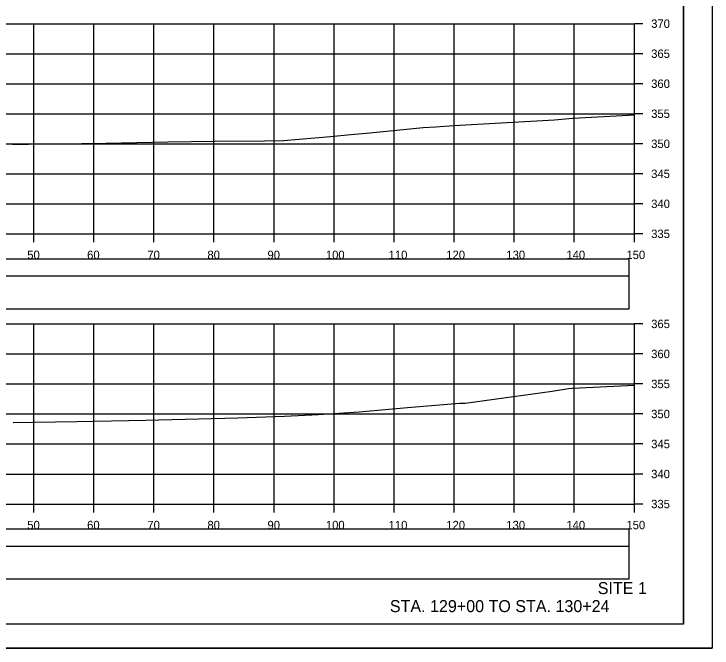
# Model space of a CAD drawing. Extents: x 1368122 to 1710785, y 373130 to 557566.
# Drawn here: x 1368735.6 to 1368851.8, y 377397.1 to 377502.7 of the extents above; entities that cross this region are included whole.
import ezdxf

# ---------------------------------------------------------------- set-up
doc = ezdxf.new("R2010")
doc.units = 0
for name, color, linetype in [('R_Alt Surface', 7, 'Continuous'), ('R_Axis', 7, 'Continuous'), ('R_Axis Annot', 7, 'Continuous'), ('R_Border', 7, 'Continuous'), ('R_Draft', 7, 'Continuous'), ('R_Exist Surface', 7, 'Continuous'), ('R_Grid', 7, 'Continuous'), ('R_No Plot', 7, 'Continuous')]:
    doc.layers.add(name, color=color, linetype=linetype)

msp = doc.modelspace()

# ---------------------------------------------------------------- linework, layer by layer
for points in [[(1368539.73, 377453.59), (1368838.03, 377453.59), (1368838.03, 377459.01), (1368539.73, 377459.01)], [(1368539.73, 377408.59), (1368838.03, 377408.59), (1368838.03, 377414.01), (1368539.73, 377414.01)]]:
    msp.add_lwpolyline(points, close=True)
at = {"layer": 'R_Alt Surface'}
for points in [[(1368539.73, 377459.06), (1368838.03, 377459.06), (1368838.03, 377461.88), (1368539.73, 377461.88)], [(1368539.73, 377414.06), (1368838.03, 377414.06), (1368838.03, 377416.88), (1368539.73, 377416.88)]]:
    msp.add_lwpolyline(points, close=True, dxfattribs=at)
at = {"layer": 'R_Axis'}
for p, q in [((1368838.88, 377466.07), (1368838.88, 377501.07)), ((1368840.28, 377501.07), (1368838.88, 377501.07)), ((1368840.28, 377496.07), (1368838.88, 377496.07)), ((1368840.28, 377491.07), (1368838.88, 377491.07)), ((1368840.28, 377486.07), (1368838.88, 377486.07)), ((1368840.28, 377481.07), (1368838.88, 377481.07)), ((1368840.28, 377476.07), (1368838.88, 377476.07)), ((1368840.28, 377471.07), (1368838.88, 377471.07)), ((1368538.88, 377466.07), (1368838.88, 377466.07)), ((1368738.88, 377464.67), (1368738.88, 377466.07)), ((1368748.88, 377464.67), (1368748.88, 377466.07)), ((1368758.88, 377464.67), (1368758.88, 377466.07)), ((1368768.88, 377464.67), (1368768.88, 377466.07)), ((1368778.88, 377464.67), (1368778.88, 377466.07)), ((1368788.88, 377464.67), (1368788.88, 377466.07)), ((1368798.88, 377464.67), (1368798.88, 377466.07)), ((1368808.88, 377464.67), (1368808.88, 377466.07)), ((1368818.88, 377464.67), (1368818.88, 377466.07)), ((1368828.88, 377464.67), (1368828.88, 377466.07)), ((1368838.88, 377464.67), (1368838.88, 377466.07)), ((1368840.28, 377466.07), (1368838.88, 377466.07)), ((1368838.88, 377421.07), (1368838.88, 377451.07)), ((1368840.28, 377451.07), (1368838.88, 377451.07)), ((1368840.28, 377446.07), (1368838.88, 377446.07)), ((1368840.28, 377441.07), (1368838.88, 377441.07)), ((1368840.28, 377436.07), (1368838.88, 377436.07)), ((1368840.28, 377431.07), (1368838.88, 377431.07)), ((1368840.28, 377426.07), (1368838.88, 377426.07)), ((1368538.88, 377421.07), (1368838.88, 377421.07)), ((1368738.88, 377419.67), (1368738.88, 377421.07)), ((1368748.88, 377419.67), (1368748.88, 377421.07)), ((1368758.88, 377419.67), (1368758.88, 377421.07)), ((1368768.88, 377419.67), (1368768.88, 377421.07)), ((1368778.88, 377419.67), (1368778.88, 377421.07)), ((1368788.88, 377419.67), (1368788.88, 377421.07)), ((1368798.88, 377419.67), (1368798.88, 377421.07)), ((1368808.88, 377419.67), (1368808.88, 377421.07)), ((1368818.88, 377419.67), (1368818.88, 377421.07)), ((1368828.88, 377419.67), (1368828.88, 377421.07)), ((1368838.88, 377419.67), (1368838.88, 377421.07)), ((1368840.28, 377421.07), (1368838.88, 377421.07))]:
    msp.add_line(p, q, dxfattribs=at)
at = {"layer": 'R_Border'}
for q in [(1368847.06, 377606.53), (1368530.88, 377401.07)]:
    msp.add_line((1368847.06, 377401.07), q, dxfattribs=at)
at = {"layer": 'R_Exist Surface'}
for points in [[(1368735.35, 377481), (1368738.02, 377481), (1368746.82, 377481.09), (1368748.34, 377481.12), (1368761.22, 377481.4), (1368769.04, 377481.48), (1368777.3, 377481.56), (1368780.45, 377481.63), (1368788.31, 377482.31), (1368791.67, 377482.59), (1368794.86, 377482.89), (1368803.7, 377483.79), (1368805.78, 377483.92), (1368808.8, 377484.14), (1368825.56, 377485.08), (1368828.63, 377485.31), (1368837.9, 377485.83), (1368838.88, 377485.9)], [(1368735.43, 377434.63), (1368746.02, 377434.83), (1368757.54, 377435.04), (1368772.84, 377435.4), (1368780.63, 377435.7), (1368786.3, 377435.96), (1368793.06, 377436.43), (1368801.08, 377437.16), (1368809.77, 377437.85), (1368810.71, 377437.88), (1368825.21, 377439.88), (1368827.89, 377440.33), (1368828.59, 377440.38), (1368838.88, 377440.89)]]:
    msp.add_lwpolyline(points, dxfattribs=at)
at = {"layer": 'R_Grid'}
for p, q in [((1368538.88, 377501.07), (1368838.88, 377501.07)), ((1368738.88, 377466.07), (1368738.88, 377501.07)), ((1368748.88, 377466.07), (1368748.88, 377501.07)), ((1368758.88, 377466.07), (1368758.88, 377501.07)), ((1368768.88, 377466.07), (1368768.88, 377501.07)), ((1368778.88, 377466.07), (1368778.88, 377501.07)), ((1368788.88, 377466.07), (1368788.88, 377501.07)), ((1368798.88, 377466.07), (1368798.88, 377501.07)), ((1368808.88, 377466.07), (1368808.88, 377501.07)), ((1368818.88, 377466.07), (1368818.88, 377501.07)), ((1368828.88, 377466.07), (1368828.88, 377501.07)), ((1368838.88, 377466.07), (1368838.88, 377501.07)), ((1368538.88, 377496.07), (1368838.88, 377496.07)), ((1368538.88, 377491.07), (1368838.88, 377491.07)), ((1368538.88, 377486.07), (1368838.88, 377486.07)), ((1368538.88, 377481.07), (1368838.88, 377481.07)), ((1368538.88, 377476.07), (1368838.88, 377476.07)), ((1368538.88, 377471.07), (1368838.88, 377471.07)), ((1368538.88, 377466.07), (1368838.88, 377466.07)), ((1368538.88, 377451.07), (1368838.88, 377451.07)), ((1368738.88, 377421.07), (1368738.88, 377451.07)), ((1368748.88, 377421.07), (1368748.88, 377451.07)), ((1368758.88, 377421.07), (1368758.88, 377451.07)), ((1368768.88, 377421.07), (1368768.88, 377451.07)), ((1368778.88, 377421.07), (1368778.88, 377451.07)), ((1368788.88, 377421.07), (1368788.88, 377451.07)), ((1368798.88, 377421.07), (1368798.88, 377451.07)), ((1368808.88, 377421.07), (1368808.88, 377451.07)), ((1368818.88, 377421.07), (1368818.88, 377451.07)), ((1368828.88, 377421.07), (1368828.88, 377451.07)), ((1368838.88, 377421.07), (1368838.88, 377451.07)), ((1368538.88, 377446.07), (1368838.88, 377446.07)), ((1368538.88, 377441.07), (1368838.88, 377441.07)), ((1368538.88, 377436.07), (1368838.88, 377436.07)), ((1368538.88, 377431.07), (1368838.88, 377431.07)), ((1368538.88, 377426.07), (1368838.88, 377426.07)), ((1368538.88, 377421.07), (1368838.88, 377421.07))]:
    msp.add_line(p, q, dxfattribs=at)
at = {"layer": 'R_No Plot'}
msp.add_line((1368518.48, 377397.09), (1368851.81, 377397.09), dxfattribs=at)
for points in [[(1368518.47, 377610.42), (1368851.81, 377610.42), (1368851.81, 377397.09), (1368518.47, 377397.09)], [(1368764.8, 377606.53), (1368784.42, 377606.53), (1368784.42, 377596.65), (1368800.53, 377596.65), (1368823.73, 377596.65), (1368823.85, 377568.49), (1368847.06, 377568.49), (1368847.06, 377401.07), (1368530.88, 377401.07), (1368530.88, 377606.53)]]:
    msp.add_lwpolyline(points, close=True, dxfattribs=at)

# ---------------------------------------------------------------- texts
at = {"layer": 'R_Axis Annot'}
for s, p in [('370', (1368841.68, 377500.37)), ('365', (1368841.68, 377495.37)), ('360', (1368841.68, 377490.37)), ('355', (1368841.68, 377485.37)), ('350', (1368841.68, 377480.37)), ('345', (1368841.68, 377475.37)), ('340', (1368841.68, 377470.37)), ('335', (1368841.68, 377465.37)), ('50', (1368737.79, 377461.87)), ('60', (1368747.76, 377461.87)), ('70', (1368757.79, 377461.87)), ('80', (1368767.79, 377461.87)), ('90', (1368777.79, 377461.87)), ('100', (1368787.51, 377461.87)), ('110', (1368797.96, 377461.87)), ('120', (1368807.56, 377461.87)), ('130', (1368817.56, 377461.87)), ('140', (1368827.56, 377461.87)), ('150', (1368837.56, 377461.87)), ('365', (1368841.68, 377450.37)), ('360', (1368841.68, 377445.37)), ('355', (1368841.68, 377440.37)), ('350', (1368841.68, 377435.37)), ('345', (1368841.68, 377430.37)), ('340', (1368841.68, 377425.37)), ('335', (1368841.68, 377420.37)), ('50', (1368737.79, 377416.87)), ('60', (1368747.76, 377416.87)), ('70', (1368757.79, 377416.87)), ('80', (1368767.79, 377416.87)), ('90', (1368777.79, 377416.87)), ('100', (1368787.51, 377416.87)), ('110', (1368797.96, 377416.87)), ('120', (1368807.56, 377416.87)), ('130', (1368817.56, 377416.87)), ('140', (1368827.56, 377416.87)), ('150', (1368837.56, 377416.87))]:
    msp.add_text(s, height=1.4, dxfattribs=at).set_placement(p)
at = {"layer": 'R_Draft'}
for s, p in [('SITE 1', (1368832.79, 377406.07)), ('STA. 129+00 TO STA. 130+24', (1368798.17, 377403.07))]:
    msp.add_text(s, height=2, dxfattribs=at).set_placement(p)

doc.saveas('drawing.dxf')
